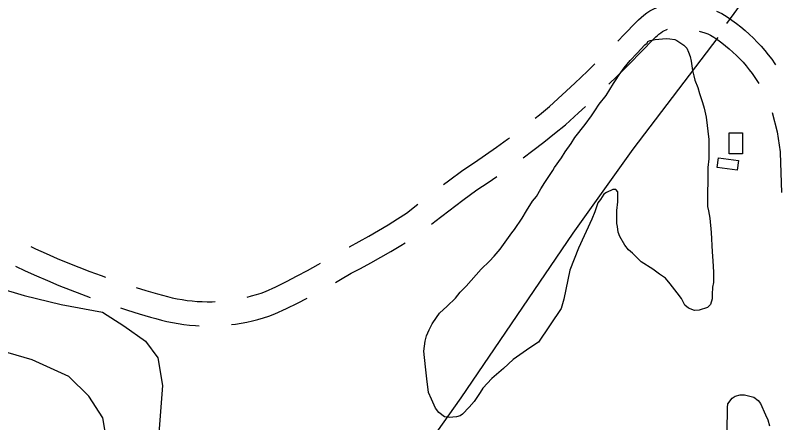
# Model space of a CAD drawing. Extents: x 3355677 to 3393573, y 612928 to 638357.
# Drawn here: x 3376663 to 3377611, y 622004 to 622508 of the extents above; entities that cross this region are included whole.
import ezdxf

# ---------------------------------------------------------------- set-up
doc = ezdxf.new("R2010")
doc.units = 0
for name, color, linetype in [('V-BLDG-OTLN', 7, 'Continuous'), ('V-ROAD-CNTR', 7, 'Continuous'), ('V-SITE-VEGE', 7, 'Continuous'), ('V-TOPO-SHOR', 7, 'Continuous')]:
    doc.layers.add(name, color=color, linetype=linetype)

msp = doc.modelspace()

# ---------------------------------------------------------------- linework, layer by layer
at = {"layer": 'V-BLDG-OTLN'}
for points in [[(3377546.1, 622336.32), (3377546.1, 622362.6), (3377562.53, 622362.6), (3377562.53, 622336.32)], [(3377532.96, 622331.39), (3377557.6, 622328.11), (3377556.01, 622316.17), (3377531.37, 622319.45)]]:
    msp.add_lwpolyline(points, close=True, dxfattribs=at)
at = {"layer": 'V-ROAD-CNTR'}
for points in [[(3377408.31, 622475.89), (3377416.35, 622484.01), (3377431.18, 622499.28), (3377433.8, 622502.14), (3377437.09, 622505.3), (3377440.58, 622508.25), (3377444.25, 622510.96), (3377448.09, 622513.44), (3377452.07, 622515.67), (3377456.4, 622517.75), (3377464.53, 622520.72), (3377469.18, 622521.94), (3377474.94, 622523.05), (3377488.23, 622522.46), (3377491.35, 622522.13)], [(3377530.16, 622512.9), (3377536.84, 622510.2), (3377543.65, 622505.86), (3377549.36, 622501.94), (3377554.95, 622497.85), (3377560.41, 622493.58), (3377565.72, 622489.14), (3377570.9, 622484.53), (3377575.91, 622479.75), (3377580.78, 622474.82), (3377585.49, 622469.74), (3377590.03, 622464.5), (3377594.4, 622459.13), (3377598.59, 622453.62), (3377602.62, 622447.97), (3377603.49, 622446.66)], [(3377397.16, 622422.67), (3377407.06, 622432.28), (3377422.49, 622447.57), (3377437.78, 622463.01), (3377453.01, 622478.69), (3377455.27, 622481.16), (3377457.18, 622483), (3377459.21, 622484.71), (3377461.34, 622486.29), (3377463.57, 622487.73), (3377465.89, 622489.03), (3377468.06, 622490.07), (3377469.81, 622490.71)], [(3377509.03, 622488.3), (3377510.09, 622488.02), (3377514.81, 622486.54), (3377519.46, 622484.87), (3377523.03, 622483.42), (3377527.1, 622480.83), (3377532.02, 622477.46), (3377536.84, 622473.93), (3377541.54, 622470.25), (3377546.12, 622466.42), (3377550.57, 622462.45), (3377554.9, 622458.34), (3377559.09, 622454.09), (3377563.14, 622449.71), (3377567.06, 622445.21), (3377570.82, 622440.57), (3377574.44, 622435.82), (3377577.9, 622430.96), (3377581.2, 622425.99), (3377582.65, 622423.66)], [(3377305.92, 622380.54), (3377311.32, 622384.82), (3377323.94, 622395.14), (3377339.5, 622409.37), (3377355.16, 622423.99), (3377370.68, 622438.77), (3377379.9, 622447.73)], [(3377291.17, 622331.43), (3377303.27, 622340.47), (3377316.78, 622350.86), (3377330.14, 622361.46), (3377343.58, 622372.44), (3377359.86, 622387.34), (3377368.17, 622395.1)], [(3377599.19, 622387.44), (3377605.36, 622363.72), (3377608.98, 622338.93), (3377609.02, 622337.83), (3377610.62, 622288.53)], [(3377192.51, 622298.52), (3377198.73, 622303.2), (3377216.79, 622316.42), (3377231.06, 622325.82), (3377244.79, 622335.16), (3377258.38, 622344.7), (3377271.84, 622354.44), (3377274.18, 622356.19)], [(3377177.78, 622249.41), (3377182.02, 622252.77), (3377199.23, 622266.04), (3377216.6, 622279.1), (3377233.91, 622291.78), (3377247.75, 622300.89), (3377258.57, 622308.25)], [(3377076.14, 622221.23), (3377076.24, 622221.28), (3377088.38, 622227.79), (3377100.4, 622234.5), (3377112.31, 622241.43), (3377124.09, 622248.57), (3377135.75, 622255.91), (3377146.81, 622263.15), (3377160.76, 622274.2)], [(3376682.2, 622221.72), (3376688, 622218.99), (3376701.32, 622212.97), (3376714.73, 622207.13), (3376728.22, 622201.49), (3376741.79, 622196.04), (3376755.44, 622190.78), (3376769.16, 622185.71), (3376774.67, 622183.77)], [(3377077.56, 622188.25), (3377090.17, 622194.71), (3377102.78, 622201.47), (3377115.26, 622208.44), (3377127.63, 622215.63), (3377139.86, 622223.04), (3377145.14, 622226.37)], [(3376950, 622159.23), (3376955.36, 622160.59), (3376961.32, 622162.3), (3376967.22, 622164.18), (3376972.56, 622166.07), (3376985.31, 622172.09), (3376998.52, 622178.6), (3377011.63, 622185.33), (3377024.63, 622192.27), (3377037.5, 622199.43), (3377040.43, 622201.12)], [(3376663.31, 622197.44), (3376675.44, 622191.75), (3376689.16, 622185.54), (3376702.96, 622179.54), (3376716.84, 622173.73), (3376730.8, 622168.12), (3376744.85, 622162.71), (3376755.49, 622158.78)], [(3377059.19, 622177.31), (3377065.49, 622180.95), (3377078.44, 622188.73)], [(3376812.62, 622171.12), (3376824.71, 622167.42), (3376838.94, 622163.29), (3376845.17, 622161.41), (3376851.15, 622159.79), (3376857.18, 622158.35), (3376863.25, 622157.1), (3376869.35, 622156.03), (3376875.49, 622155.15), (3376881.65, 622154.45), (3376887.82, 622153.94), (3376894.01, 622153.61), (3376900.21, 622153.47), (3376906.4, 622153.52), (3376910.46, 622153.67)], [(3376930.43, 622125.24), (3376935.39, 622125.88), (3376942.4, 622127), (3376949.38, 622128.33), (3376956.31, 622129.88), (3376963.19, 622131.63), (3376970.02, 622133.58), (3376976.79, 622135.75), (3376983.99, 622138.29), (3376998.34, 622145.07), (3377012, 622151.8), (3377024.15, 622158.03)], [(3376793.32, 622145.78), (3376801.75, 622143.07), (3376816.14, 622138.67), (3376830.41, 622134.53), (3376836.91, 622132.56), (3376843.76, 622130.71), (3376850.68, 622129.07), (3376857.63, 622127.63), (3376864.63, 622126.41), (3376871.66, 622125.39), (3376878.71, 622124.59), (3376885.8, 622124), (3376890.51, 622123.75)]]:
    msp.add_lwpolyline(points, dxfattribs=at)
at = {"layer": 'V-SITE-VEGE'}
for points in [[(3377503.16, 622142.66), (3377495.8, 622145.36), (3377491.09, 622149.1), (3377486.95, 622157.58), (3377481.73, 622164.48), (3377472.87, 622175.64), (3377467.13, 622182.55), (3377459.79, 622187.36), (3377451.4, 622193.77), (3377437.24, 622202.87), (3377433.06, 622207.13), (3377426.26, 622213.52), (3377421.56, 622217.78), (3377416.86, 622223.63), (3377410.63, 622234.24), (3377408.56, 622239.53), (3377408.1, 622246.39), (3377407.08, 622250.09), (3377407.23, 622266.45), (3377408.38, 622276.99), (3377408.49, 622289.65), (3377405.88, 622292.31), (3377402.19, 622292.34), (3377394.24, 622288.72), (3377391.06, 622286.64), (3377386.78, 622279.82), (3377383.57, 622275.63), (3377379.78, 622264.58), (3377376, 622255.65), (3377359.85, 622219.93), (3377349.05, 622192.59), (3377341.34, 622156.79), (3377338.07, 622145.22), (3377310.26, 622103.27), (3377299.65, 622096.51), (3377278.94, 622081.93), (3377266.71, 622070.96), (3377252.35, 622058.43), (3377241.16, 622046.4), (3377237.95, 622041.15), (3377230.46, 622030.15), (3377224.59, 622022.81), (3377216.07, 622014.45), (3377213.42, 622012.36), (3377208.66, 622010.82), (3377199.69, 622010.38), (3377193.89, 622010.96), (3377187.08, 622016.3), (3377182.91, 622021.61), (3377177.73, 622032.73), (3377174.12, 622041.21), (3377172.16, 622058.11), (3377170.68, 622069.2), (3377169.24, 622084.51), (3377168.25, 622092.43), (3377169.95, 622104.55), (3377171.59, 622111.39), (3377174.82, 622118.75), (3377178.58, 622126.1), (3377183.93, 622133.96), (3377187.67, 622139.2), (3377197.25, 622148.08), (3377207.36, 622158.02), (3377213.23, 622165.35), (3377220.68, 622172.67), (3377239.34, 622193.59), (3377249.45, 622203.53), (3377255.31, 622209.8), (3377262.78, 622218.7), (3377277.2, 622238.62), (3377280.41, 622242.81), (3377290.03, 622256.96), (3377295.39, 622265.88), (3377302.88, 622277.95), (3377307.68, 622283.7), (3377313.04, 622293.15), (3377317.86, 622301.02), (3377328.02, 622315.7), (3377330.16, 622319.37), (3377338.71, 622331.43), (3377343, 622338.77), (3377350.48, 622349.26), (3377355.3, 622356.6), (3377368.1, 622372.83), (3377375.58, 622383.32), (3377379.86, 622389.61), (3377385.21, 622398), (3377393.75, 622408.47), (3377402.86, 622423.69), (3377406.07, 622428.41), (3377409.81, 622434.17), (3377416.22, 622443.08), (3377423.69, 622451.98), (3377432.21, 622460.88), (3377441.8, 622471.34), (3377444.46, 622473.42), (3377445.53, 622475.52), (3377448.18, 622476.56), (3377454.52, 622478.08), (3377468.25, 622479.01), (3377472.47, 622478.97)], [(3377472.47, 622478.97), (3377478.79, 622477.86), (3377481.42, 622476.78), (3377489.8, 622470.9), (3377493.46, 622467.17), (3377495.53, 622462.41), (3377497.59, 622457.11), (3377499.12, 622451.3), (3377500.6, 622439.68), (3377502.12, 622432.81), (3377503.65, 622427.52), (3377507.26, 622418.52), (3377509.3, 622411.11), (3377512.89, 622400), (3377514.94, 622393.13), (3377517.48, 622382.02), (3377520.92, 622354.03), (3377520.7, 622330.3), (3377519.55, 622319.76), (3377519.1, 622271.23), (3377520.64, 622265.94), (3377522.14, 622256.96), (3377523.56, 622239.01), (3377524.93, 622215.26), (3377525.88, 622204.17), (3377526.8, 622189.92), (3377526.69, 622177.26), (3377525.58, 622171.47), (3377524.97, 622162.51), (3377524.92, 622157.23), (3377522.75, 622149.86), (3377519.02, 622146.21), (3377508.97, 622143.13), (3377503.16, 622142.66)], [(3376641.93, 622170.57), (3376674.17, 622161.2), (3376719.67, 622149.97), (3376770.86, 622140.65), (3376797.44, 622123.68), (3376824.02, 622104.81), (3376839.24, 622084.02), (3376845.02, 622049.93), (3376837.74, 621953.28), (3376817.13, 621877.43), (3376813.4, 621858.47), (3376811.55, 621843.31), (3376802.12, 621826.23), (3376781.31, 621818.58), (3376764.24, 621824.22), (3376752.83, 621837.44), (3376756.52, 621869.67), (3376773.36, 621939.82), (3376777.04, 621975.83), (3376771.25, 622009.92), (3376754.12, 622036.39), (3376729.42, 622060.95), (3376683.88, 622081.65), (3376644.06, 622092.9)], [(3377543.2, 621962.93), (3377543.75, 622022.54), (3377544.31, 622027.28), (3377549.65, 622034.09), (3377553.37, 622036.69), (3377559.71, 622038.22), (3377564.98, 622038.17), (3377576.57, 622035.43), (3377581.8, 622031.16), (3377584.93, 622027.44), (3377591.14, 622013.67), (3377593.72, 622007.31), (3377595.76, 621999.91)]]:
    msp.add_lwpolyline(points, dxfattribs=at)
at = {"layer": 'V-TOPO-SHOR'}
for points in [[(3377542.94, 622497.65), (3377581.52, 622550.68), (3377640.8, 622630.22), (3377749.92, 622786.44), (3377812.02, 622870.72), (3377834.6, 622903.85), (3377843.04, 622922.78), (3377854.29, 622953.99), (3377865.59, 622966.3), (3377879.72, 622979.58), (3377892.9, 622993.79), (3377912.63, 623031.64), (3377925.79, 623052.46), (3377940.82, 623081.8), (3377950.21, 623102.61)], [(3376795.05, 621433.44), (3376870.3, 621542.32), (3376973.78, 621690.02), (3377105.48, 621880.32), (3377214.61, 622034.65), (3377352.88, 622238.2), (3377427.2, 622342.36), (3377532.6, 622480.62)]]:
    msp.add_lwpolyline(points, dxfattribs=at)

doc.saveas('drawing.dxf')
